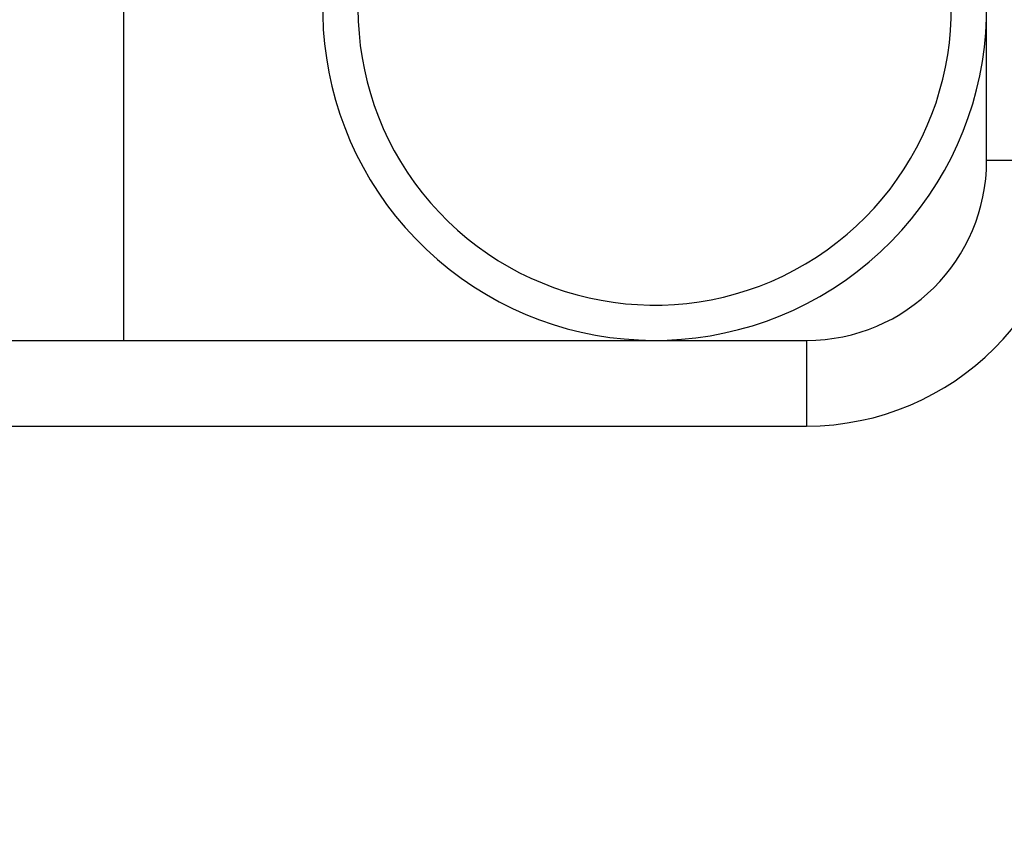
# Model space of a CAD drawing. Header units: inches. Extents: x 170 to 288, y 234 to 248.
# Tile 361 of 480: x 250.5348 to 250.6261, y 236.3208 to 236.3972. Entities that reach past the tile are written whole.
import ezdxf

# ---------------------------------------------------------------- set-up
doc = ezdxf.new("R2010")
doc.units = ezdxf.units.IN
doc.header["$LTSCALE"] = 0.25
doc.header["$MEASUREMENT"] = 0
doc.layers.add('ANNOTATIONS', color=1, linetype='Continuous')
doc.layers.add('DETAILS', color=4, linetype='Continuous')
doc.styles.add('ARIAL', font='arial.ttf', dxfattribs={"height": 0.09375})
doc.dimstyles.new('STANDARD$0', dxfattribs={"dimtxt": 0.09375, "dimasz": 0.09375, "dimexe": 0.03125, "dimexo": 0.046875, "dimgap": 0.09, "dimtad": 0, "dimtih": 1, "dimtoh": 1, "dimdec": 4, "dimzin": 0, "dimdsep": 46, "dimtxsty": 'ARIAL', "dimcen": 0.09, "dimadec": 0, "dimazin": 0, "dimtfac": 1, "dimtdec": 4, "dimtofl": 0, "dimtmove": 0, "dimatfit": 1, "dimfxl": 1, "dimtolj": 1, "dimtzin": 0, "dimarcsym": 0})

# ---------------------------------------------------------------- blocks, each defined once
blk = doc.blocks.new('*D85')
at = {"layer": 'ANNOTATIONS', "color": 0, "lineweight": -2, "transparency": 16777216}
for p, q in [((250.6324351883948, 236.3372394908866), (250.6324351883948, 236.104204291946)), ((249.4858155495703, 236.3094175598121), (249.4858155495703, 236.104204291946)), ((249.5795655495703, 236.135454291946), (249.7631584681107, 236.135454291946)), ((250.5386851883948, 236.135454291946), (250.3333784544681, 236.135454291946))]:
    blk.add_line(p, q, dxfattribs=at)
at = {"layer": 'ANNOTATIONS', "color": 0, "transparency": 16777216}
for points in [[(249.5795655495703, 236.151079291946), (249.5795655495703, 236.119829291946), (249.4858155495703, 236.135454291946)], [(250.5386851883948, 236.151079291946), (250.5386851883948, 236.119829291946), (250.6324351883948, 236.135454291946)]]:
    blk.add_solid(points, dxfattribs=at)
at = {"layer": 'defpoints', "color": 0, "transparency": 16777216}
for p in [(250.6324351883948, 236.3841144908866), (249.4858155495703, 236.3562925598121), (250.6324351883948, 236.135454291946)]:
    blk.add_point(p, dxfattribs=at)
at = {"layer": 'ANNOTATIONS', "color": 0, "transparency": 16777216, "insert": (250.0482684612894, 236.135454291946), "char_height": 0.09375, "attachment_point": 5, "style": 'ARIAL'}
blk.add_mtext('\\A1;17 1/4"', dxfattribs=at)

msp = doc.modelspace()

# ---------------------------------------------------------------- linework, layer by layer
at = {"layer": 'DETAILS'}
for p, q in [((250.6244867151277, 236.3841144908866), (250.6244867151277, 236.5614522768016)), ((250.5444676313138, 236.3674160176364), (250.5444676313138, 236.5514999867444)), ((250.6324351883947, 236.3841144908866), (250.6244867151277, 236.3841144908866)), ((249.5136374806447, 236.3674160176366), (250.6077882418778, 236.3674160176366)), ((250.6077882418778, 236.3674160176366), (250.6077882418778, 236.3594675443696)), ((249.4973397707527, 236.3594675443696), (250.6077882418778, 236.3594675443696))]:
    msp.add_line(p, q, dxfattribs=at)
msp.add_circle((250.0676566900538, 236.7346671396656), 0.8370133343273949, dxfattribs=at)
for centre, radius, start, end in [((250.5936947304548, 236.3982080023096), 0.03079198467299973, 148.0140580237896, 31.35606475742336), ((250.5936947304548, 236.3982080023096), 0.02751908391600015, 146.2347428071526, 17.69841284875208), ((250.6077882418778, 236.3841144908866), 0.02464694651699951, 270, 0), ((250.6077882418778, 236.3841144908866), 0.01669847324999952, 270, 0)]:
    msp.add_arc(centre, radius, start, end, dxfattribs=at)

# ---------------------------------------------------------------- dimensions: what is measured, and where the dimension line sits
at = {"layer": 'ANNOTATIONS'}
dim = msp.add_linear_dim(base=(250.6324351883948, 236.135454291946), p1=(249.4858155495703, 236.3562925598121), p2=(250.6324351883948, 236.3841144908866), text='17 1/4"', dimstyle='STANDARD$0', dxfattribs=at)
dim.commit()
dim.dimension.update_dxf_attribs({"geometry": '*D85', "text_midpoint": (250.0482684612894, 236.135454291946), "dimtype": 160})

doc.saveas('drawing.dxf')
